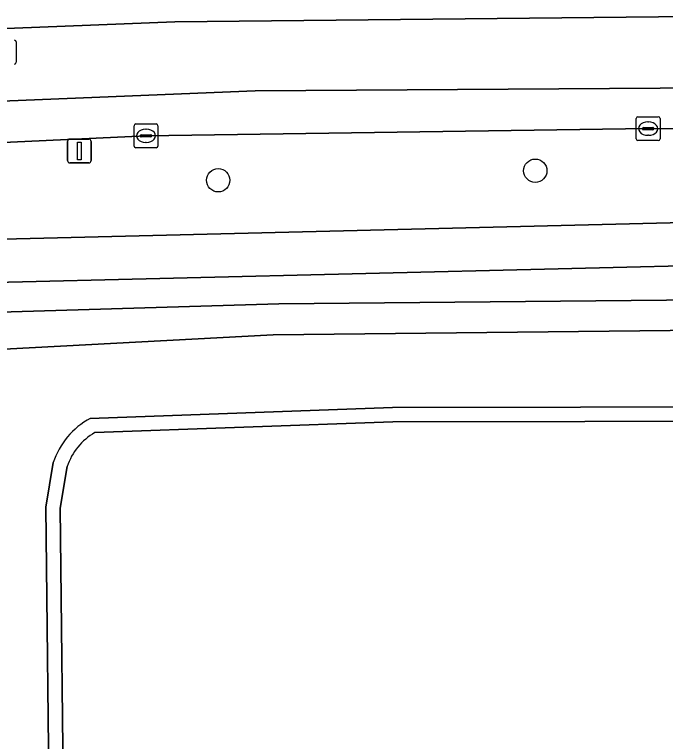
# Model space of a CAD drawing. Extents: x 161772 to 163126, y 383092 to 383917.
# Drawn here: x 162061.68 to 162088.97, y 383593.92 to 383624.42 of the extents above; entities that cross this region are included whole.
import ezdxf

# ---------------------------------------------------------------- set-up
doc = ezdxf.new("R2010")
doc.units = 0
for name, color, linetype in [('IMGEO_Boom', 7, 'Continuous'), ('IMGEO_Erf', 7, 'Continuous'), ('IMGEO_Groenvoorziening', 7, 'Continuous'), ('IMGEO_Kolk', 7, 'Continuous'), ('IMGEO_Lichtmast', 7, 'Continuous'), ('IMGEO_Oever', 7, 'Continuous'), ('IMGEO_Rijbaan_lokaal_gesloten', 7, 'Continuous'), ('IMGEO_Rioolput', 7, 'Continuous'), ('IMGEO_Voetpad_open', 7, 'Continuous'), ('IMGEO_Waterloop', 7, 'Continuous')]:
    doc.layers.add(name, color=color, linetype=linetype)

msp = doc.modelspace()

# ---------------------------------------------------------------- linework, layer by layer
at = {"layer": 'IMGEO_Boom'}
for centre in [(162083.509, 383617.863), (162070.215, 383617.462)]:
    msp.add_circle(centre, 0.489, dxfattribs=at)
at = {"layer": 'IMGEO_Erf'}
for points in [[(162149.892, 383606.07), (162147.056, 383606.338), (162142.561, 383606.594), (162134.519, 383607.126), (162120.006, 383607.173), (162108.943, 383607.405), (162106.273, 383607.262), (162101.706, 383607.368), (162077.535, 383607.331), (162065.045, 383606.876)], [(162063.881, 383605.448), (162063.595, 383603.703), (162063.747, 383589.892), (162067.544, 383500), (162068.06, 383494.612), (162068.526, 383489.749)]]:
    msp.add_lwpolyline(points, dxfattribs=at)
msp.add_arc((162066.342, 383604.631), 2.593, 120.0058, 161.6255, dxfattribs=at)
at = {"layer": 'IMGEO_Groenvoorziening'}
for points in [[(162100.526, 383619.617), (162088.241, 383619.628), (162067.188, 383619.326), (162042.028, 383618.148), (162042.153, 383614.426), (162052.046, 383614.764), (162100.58, 383615.959), (162100.544, 383618.408)], [(162100.816, 383612.551), (162100.701, 383612.724), (162100.602, 383614.145), (162052.195, 383612.96), (162042.37, 383612.6), (162042.195, 383612.409), (162042.49, 383612.038), (162042.061, 383611.52), (162041.816, 383610.894), (162051.722, 383611.463), (162058.707, 383611.865), (162072.757, 383612.285)]]:
    msp.add_lwpolyline(points, close=True, dxfattribs=at)
at = {"layer": 'IMGEO_Kolk'}
for p, q in [((162087.74, 383619.202), (162087.74, 383620.054)), ((162087.815, 383620.128), (162088.667, 383620.128)), ((162088.741, 383620.054), (162088.741, 383619.202)), ((162066.687, 383618.9), (162066.687, 383619.752)), ((162066.762, 383619.826), (162067.614, 383619.826)), ((162067.688, 383619.752), (162067.688, 383618.9)), ((162088.228, 383619.908), (162088.253, 383619.908)), ((162067.175, 383619.606), (162067.2, 383619.606)), ((162087.999, 383619.622), (162087.999, 383619.634)), ((162088.437, 383619.585), (162088.039, 383619.585)), ((162088.042, 383619.671), (162088.44, 383619.671)), ((162088.483, 383619.634), (162088.483, 383619.622)), ((162066.946, 383619.32), (162066.946, 383619.332)), ((162067.384, 383619.283), (162066.986, 383619.283)), ((162066.989, 383619.369), (162067.387, 383619.369)), ((162067.43, 383619.332), (162067.43, 383619.32)), ((162088.251, 383619.348), (162088.226, 383619.348)), ((162067.198, 383619.046), (162067.173, 383619.046)), ((162088.667, 383619.128), (162087.815, 383619.128)), ((162067.614, 383618.826), (162066.762, 383618.826))]:
    msp.add_line(p, q, dxfattribs=at)
for points in [[(162087.74, 383619.202), (162087.74, 383620.054)], [(162087.815, 383620.128), (162088.667, 383620.128)], [(162088.741, 383620.054), (162088.741, 383619.202)], [(162066.687, 383618.9), (162066.687, 383619.752)], [(162066.762, 383619.826), (162067.614, 383619.826)], [(162067.688, 383619.752), (162067.688, 383618.9)], [(162088.667, 383619.128), (162087.815, 383619.128)], [(162067.614, 383618.826), (162066.762, 383618.826)]]:
    msp.add_lwpolyline(points, dxfattribs=at)
for centre, radius, start, end in [((162087.817, 383620.052), 0.0765, 91.552, 178.448), ((162087.817, 383620.052), 0.0765, 91.552, 178.448), ((162088.665, 383620.052), 0.0765, 1.552, 88.448), ((162088.665, 383620.052), 0.0765, 1.552, 88.448), ((162066.764, 383619.75), 0.0765, 91.552, 178.448), ((162066.764, 383619.75), 0.0765, 91.552, 178.448), ((162067.612, 383619.75), 0.0765, 1.552, 88.448), ((162067.612, 383619.75), 0.0765, 1.552, 88.448), ((162088.039, 383619.631), 0.0403, 85.8775, 175.7526), ((162088.036, 383619.621), 0.0366, 178.938, 274.7102), ((162088.44, 383619.628), 0.043, 264.8664, 352.4533), ((162088.444, 383619.633), 0.0386, 1.7309, 96.639), ((162066.986, 383619.329), 0.0403, 85.8775, 175.7526), ((162066.983, 383619.319), 0.0366, 178.938, 274.7102), ((162067.387, 383619.326), 0.043, 264.8664, 352.4533), ((162067.391, 383619.331), 0.0386, 1.7309, 96.639), ((162087.817, 383619.204), 0.0765, 181.552, 268.448), ((162087.817, 383619.204), 0.0765, 181.552, 268.448), ((162088.665, 383619.204), 0.0765, 271.552, 358.448), ((162088.665, 383619.204), 0.0765, 271.552, 358.448), ((162066.764, 383618.902), 0.0765, 181.552, 268.448), ((162066.764, 383618.902), 0.0765, 181.552, 268.448), ((162067.612, 383618.902), 0.0765, 271.552, 358.448), ((162067.612, 383618.902), 0.0765, 271.552, 358.448)]:
    msp.add_arc(centre, radius, start, end, dxfattribs=at)
for centre, major_axis, ratio, start_param, end_param in [((162088.227, 383619.628), (-0.387, 0.002), 0.722429, 4.712389, 7.853982), ((162088.252, 383619.628), (-0.39, 0.002), 0.717154, 1.570796, 4.712389), ((162067.174, 383619.326), (-0.387, 0.002), 0.722429, 4.712389, 7.853982), ((162067.199, 383619.326), (-0.39, 0.002), 0.717154, 1.570796, 4.712389)]:
    msp.add_ellipse(centre, major_axis=major_axis, ratio=ratio, start_param=start_param, end_param=end_param, dxfattribs=at)
at = {"layer": 'IMGEO_Lichtmast'}
for p, q in [((162063.998, 383619.189), (162064.788, 383619.189)), ((162064.788, 383619.189), (162063.998, 383619.189)), ((162063.898, 383618.289), (162063.898, 383619.089)), ((162063.898, 383619.089), (162063.898, 383618.289)), ((162064.888, 383619.089), (162064.888, 383618.289)), ((162064.888, 383618.289), (162064.888, 383619.089)), ((162064.788, 383618.189), (162063.998, 383618.189)), ((162063.998, 383618.189), (162064.788, 383618.189))]:
    msp.add_line(p, q, dxfattribs=at)
msp.add_lwpolyline([(162064.318, 383619.064), (162064.468, 383619.064), (162064.468, 383618.314), (162064.318, 383618.314), (162064.318, 383619.064)], dxfattribs=at)
for centre, start, end in [((162063.998, 383619.089), 90, 180), ((162063.998, 383619.089), 90, 180), ((162064.788, 383619.089), 0, 90), ((162064.788, 383619.089), 360, 90), ((162063.998, 383618.289), 180, 270), ((162063.998, 383618.289), 180, 270), ((162064.788, 383618.289), 270, 0), ((162064.788, 383618.289), 270, 0)]:
    msp.add_arc(centre, 0.1, start, end, dxfattribs=at)
at = {"layer": 'IMGEO_Oever'}
for points in [[(162151.864, 383611.306), (162148.022, 383611.65), (162147.795, 383611.664), (162141.96, 383612.019), (162141.636, 383612.039), (162141.516, 383612.042), (162119.951, 383612.549), (162107.208, 383612.688), (162106.809, 383612.679), (162101.084, 383612.557), (162100.816, 383612.551), (162072.757, 383612.285), (162058.707, 383611.865)], [(162101.752, 383607.92), (162101.151, 383607.971), (162077.524, 383607.934), (162064.85, 383607.473)], [(162065.045, 383606.876), (162077.535, 383607.331), (162101.706, 383607.368), (162101.752, 383607.92)], [(162063.297, 383605.615), (162062.991, 383603.749), (162063.144, 383589.876), (162066.942, 383499.958), (162067.459, 383494.554), (162067.927, 383489.672)], [(162068.526, 383489.749), (162068.06, 383494.612), (162067.544, 383500), (162063.747, 383589.892), (162063.595, 383603.703), (162063.881, 383605.448)]]:
    msp.add_lwpolyline(points, dxfattribs=at)
msp.add_lwpolyline([(162027.929, 383608.597), (162072.515, 383610.975), (162118.63, 383611.484), (162148.651, 383610.678), (162151.666, 383610.465), (162152.982, 383610.083), (162153.492, 383609.319), (162153.662, 383608.215), (162161.262, 383494.542), (162160.923, 383493.99), (162160.031, 383493.693), (162065.211, 383485.2), (162063.853, 383486.304), (162064.277, 383488.087), (162064.702, 383489.446), (162062.749, 383509.744), (162063.853, 383512.376), (162062.494, 383535.221), (162057.059, 383607.323), (162056.209, 383607.599), (162054.214, 383607.493), (162027.929, 383606.495)], close=True, dxfattribs=at)
for centre, radius, start, end in [((162066.417, 383604.585), 3.285, 118.4831, 161.7361), ((162066.342, 383604.631), 2.593, 120.0058, 161.6255)]:
    msp.add_arc(centre, radius, start, end, dxfattribs=at)
at = {"layer": 'IMGEO_Rijbaan_lokaal_gesloten'}
for points in [[(162172.612, 383621.263), (162161.863, 383622.107), (162157.781, 383622.355), (162128.436, 383623.844), (162098.139, 383624.416), (162068.4, 383624.107), (162053.878, 383623.543), (161998.287, 383620.924), (161992.22, 383620.699), (161986.306, 383620.651), (161978.247, 383620.812), (161980.603, 383616.653), (161983.748, 383617.015), (161992.356, 383617.668), (161998.443, 383617.898), (162047.418, 383620.219)], [(162053.878, 383623.543), (162068.4, 383624.107), (162098.139, 383624.416), (162128.436, 383623.844), (162157.781, 383622.355)], [(162157.575, 383619.186), (162126.17, 383620.908), (162101.481, 383621.411), (162071.762, 383621.21), (162047.418, 383620.219)], [(162047.418, 383620.219), (162071.762, 383621.21), (162101.481, 383621.411), (162126.17, 383620.908), (162157.575, 383619.186), (162161.548, 383618.884), (162164.644, 383618.69)], [(162042.028, 383618.148), (162067.188, 383619.326), (162088.241, 383619.628), (162100.526, 383619.617), (162107.076, 383619.567), (162121.2, 383619.273), (162122.721, 383619.216), (162126.382, 383619.076), (162130.865, 383618.906), (162141.729, 383618.391), (162148.041, 383618.072), (162149.109, 383618.018)]]:
    msp.add_lwpolyline(points, dxfattribs=at)
at = {"layer": 'IMGEO_Rioolput'}
msp.add_line((162061.75, 383623.267), (162061.75, 383622.415), dxfattribs=at)
msp.add_lwpolyline([(162061.75, 383623.267), (162061.75, 383622.415)], dxfattribs=at)
for centre, start, end in [((162061.674, 383623.265), 1.552, 88.448), ((162061.674, 383623.265), 1.552, 88.448), ((162061.674, 383622.417), 271.552, 358.448), ((162061.674, 383622.417), 271.552, 358.448)]:
    msp.add_arc(centre, 0.0765, start, end, dxfattribs=at)
at = {"layer": 'IMGEO_Voetpad_open'}
for points in [[(162122.694, 383617.707), (162122.721, 383619.216), (162121.2, 383619.273), (162121.142, 383616.06), (162107.08, 383616.117), (162107.078, 383618.37), (162100.544, 383618.408), (162100.58, 383615.959), (162052.046, 383614.764), (162042.153, 383614.426), (162042.028, 383618.148), (162035.048, 383617.821), (162035.215, 383614.087), (162027.171, 383613.711), (162026.982, 383617.443), (162017.96, 383617.02), (162018.097, 383613.236), (162007.863, 383612.728), (162007.631, 383616.536), (162003.126, 383616.325), (162003.199, 383614.111)], [(161974.971, 383611.987), (161969.208, 383609.918), (161975.769, 383609.255), (162011.076, 383611.048), (162013.653, 383611.179), (162035.29, 383612.278), (162042.37, 383612.6), (162052.195, 383612.96), (162100.602, 383614.145), (162107.088, 383614.213), (162115.474, 383614.301), (162141.57, 383613.652), (162147.874, 383613.435), (162207.733, 383611.15), (162209.591, 383611.164), (162215.124, 383611.45), (162220.638, 383611.986), (162235.499, 383613.996), (162256.802, 383617.115), (162262.641, 383617.973)]]:
    msp.add_lwpolyline(points, dxfattribs=at)
at = {"layer": 'IMGEO_Waterloop'}
msp.add_lwpolyline([(162151.666, 383610.465), (162148.651, 383610.678), (162118.63, 383611.484), (162072.515, 383610.975), (162027.929, 383608.597), (162027.929, 383606.495), (162054.214, 383607.493), (162056.209, 383607.599), (162057.059, 383607.323), (162062.494, 383535.221), (162063.853, 383512.376), (162062.749, 383509.744), (162064.702, 383489.446), (162064.277, 383488.087), (162063.853, 383486.304), (162065.211, 383485.2), (162160.031, 383493.693), (162160.923, 383493.99), (162161.262, 383494.542), (162153.662, 383608.215), (162153.492, 383609.319), (162152.982, 383610.083)], close=True, dxfattribs=at)
for points in [[(162064.85, 383607.473), (162077.524, 383607.934), (162101.151, 383607.971)], [(162067.927, 383489.672), (162067.459, 383494.554), (162066.942, 383499.958), (162063.144, 383589.876), (162062.991, 383603.749), (162063.297, 383605.615)]]:
    msp.add_lwpolyline(points, dxfattribs=at)
msp.add_arc((162066.417, 383604.585), 3.285, 118.4831, 161.7361, dxfattribs=at)

doc.saveas('drawing.dxf')
